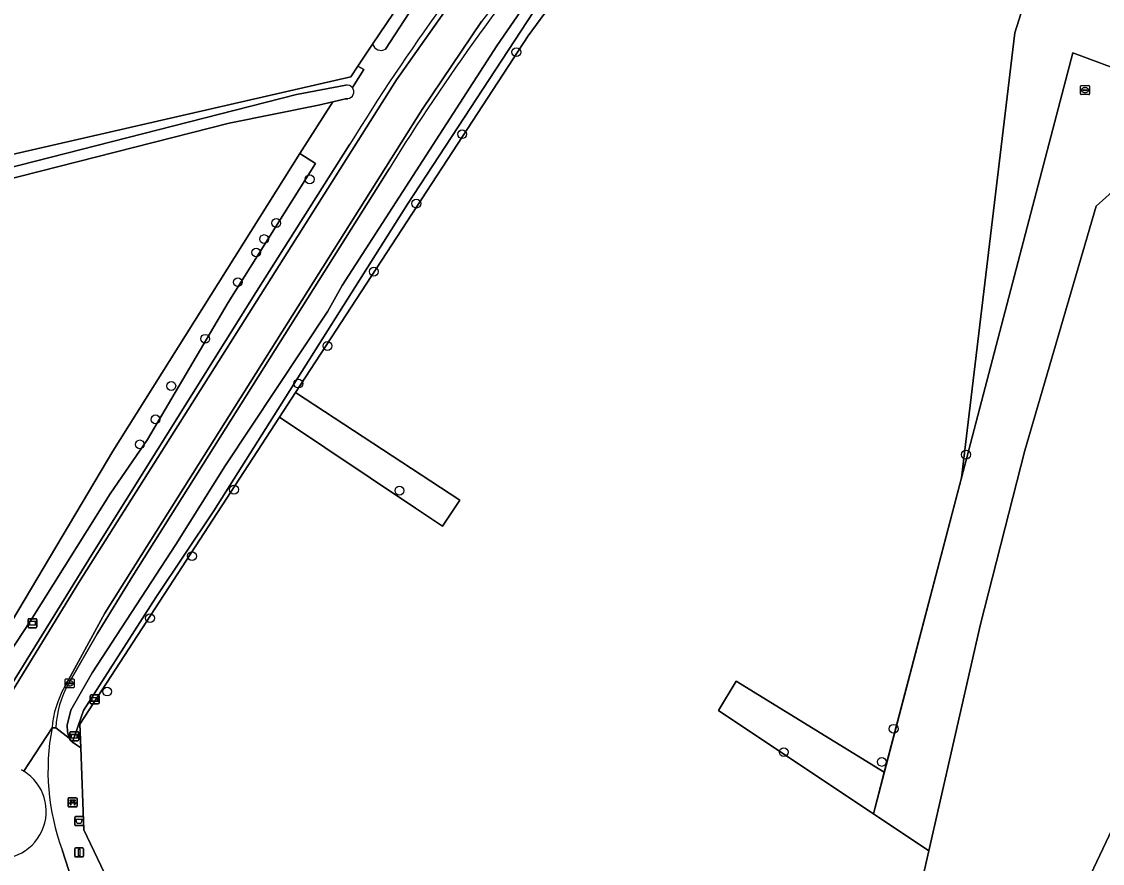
# Model space of a CAD drawing. Extents: x 164494 to 166241, y 382475 to 384495.
# Drawn here: x 165222.6 to 165342.7, y 383871.8 to 383965.4 of the extents above; entities that cross this region are included whole.
import ezdxf

# ---------------------------------------------------------------- set-up
doc = ezdxf.new("R2010")
doc.units = 0
for name, color, linetype in [('IMGEO_Afvalbak', 7, 'Continuous'), ('IMGEO_Bank', 7, 'Continuous'), ('IMGEO_Berm_halfverhard', 7, 'Continuous'), ('IMGEO_Boom', 7, 'Continuous'), ('IMGEO_Bouwland', 7, 'Continuous'), ('IMGEO_Brandkraan', 7, 'Continuous'), ('IMGEO_Grasland_agrarisch', 7, 'Continuous'), ('IMGEO_Grasland_overig', 7, 'Continuous'), ('IMGEO_Groenvoorziening', 7, 'Continuous'), ('IMGEO_Hek', 7, 'Continuous'), ('IMGEO_Loofbos', 7, 'Continuous'), ('IMGEO_Rijbaan_lokaal_gesloten', 7, 'Continuous'), ('IMGEO_Rijbaan_lokaal_open', 7, 'Continuous'), ('IMGEO_Rioolput', 7, 'Continuous'), ('IMGEO_Straatnaambord', 7, 'Continuous'), ('IMGEO_Struiken', 7, 'Continuous'), ('IMGEO_Verkeersbordpaal', 7, 'Continuous'), ('IMGEO_Verklikker', 7, 'Continuous'), ('IMGEO_Waterloop', 7, 'Continuous'), ('IMGEO_Wegwijzer', 7, 'Continuous')]:
    doc.layers.add(name, color=color, linetype=linetype)

msp = doc.modelspace()

# ---------------------------------------------------------------- linework, layer by layer
at = {"layer": 'IMGEO_Afvalbak'}
for p, q in [((165228.47, 383876.12), (165228.47, 383876.92)), ((165228.47, 383876.92), (165228.47, 383876.12)), ((165228.57, 383877.02), (165229.36, 383877.02)), ((165229.36, 383877.02), (165228.57, 383877.02)), ((165229.46, 383876.92), (165229.46, 383876.12)), ((165229.46, 383876.12), (165229.46, 383876.92)), ((165229.36, 383876.02), (165228.57, 383876.02)), ((165228.57, 383876.02), (165229.36, 383876.02))]:
    msp.add_line(p, q, dxfattribs=at)
msp.add_lwpolyline([(165228.61, 383876.74), (165229.32, 383876.74), (165229.17, 383876.27), (165228.76, 383876.27), (165228.61, 383876.74)], dxfattribs=at)
for centre, start, end in [((165228.57, 383876.92), 90, 180), ((165228.57, 383876.92), 90, 180), ((165229.36, 383876.92), 0, 90), ((165229.36, 383876.92), 360, 90), ((165228.57, 383876.12), 180, 270), ((165228.57, 383876.12), 180, 270), ((165229.36, 383876.12), 270, 0), ((165229.36, 383876.12), 270, 0)]:
    msp.add_arc(centre, 0.1, start, end, dxfattribs=at)
at = {"layer": 'IMGEO_Bank'}
for p, q in [((165227.74, 383878.18), (165227.74, 383879.02)), ((165227.74, 383879.02), (165227.74, 383878.18)), ((165227.81, 383879.11), (165228.65, 383879.11)), ((165228.65, 383879.11), (165227.81, 383879.11)), ((165228.04, 383878.61), (165228.04, 383878.72)), ((165228.38, 383878.73), (165228.09, 383878.73)), ((165228.09, 383878.72), (165228.09, 383878.61)), ((165228.38, 383878.61), (165228.38, 383878.72)), ((165228.43, 383878.72), (165228.43, 383878.61)), ((165228.73, 383879.03), (165228.73, 383878.19)), ((165228.73, 383878.19), (165228.73, 383879.03)), ((165228.66, 383878.11), (165227.82, 383878.11)), ((165227.82, 383878.11), (165228.66, 383878.11)), ((165228.43, 383878.51), (165228.04, 383878.51)), ((165228.09, 383878.61), (165228.38, 383878.61))]:
    msp.add_line(p, q, dxfattribs=at)
for points in [[(165228.04, 383878.73), (165227.95, 383878.73), (165227.95, 383878.89), (165228.52, 383878.89), (165228.52, 383878.73), (165228.43, 383878.73)], [(165227.98, 383878.51), (165227.84, 383878.51), (165227.95, 383878.61), (165228.04, 383878.61)], [(165228.03, 383878.5), (165228.03, 383878.29), (165227.99, 383878.29), (165227.99, 383878.5)], [(165228.43, 383878.61), (165228.52, 383878.61), (165228.63, 383878.51), (165228.49, 383878.51)], [(165228.48, 383878.5), (165228.48, 383878.29), (165228.44, 383878.29), (165228.44, 383878.5)]]:
    msp.add_lwpolyline(points, dxfattribs=at)
for centre, radius, start, end in [((165227.81, 383879.03), 0.0779, 92.4484, 184.2845), ((165227.81, 383879.03), 0.0779, 92.4484, 184.2845), ((165228.04, 383878.72), 0.00671, 2.8957, 87.1043), ((165228.09, 383878.72), 0.00671, 92.8957, 177.1043), ((165228.38, 383878.72), 0.00671, 2.8957, 87.1043), ((165228.43, 383878.72), 0.00671, 92.8957, 177.1043), ((165228.66, 383879.03), 0.0779, 2.4484, 94.2845), ((165228.66, 383879.03), 0.0779, 2.4484, 94.2845), ((165227.81, 383878.19), 0.0779, 182.4484, 274.2845), ((165227.81, 383878.19), 0.0779, 182.4484, 274.2845), ((165227.98, 383878.5), 0.00671, 2.8957, 87.1043), ((165228.04, 383878.5), 0.00671, 92.8957, 177.1043), ((165228.04, 383878.61), 0.00671, 272.8957, 357.1043), ((165228.09, 383878.61), 0.00671, 182.8957, 267.1043), ((165228.38, 383878.61), 0.00671, 272.8957, 357.1043), ((165228.43, 383878.61), 0.00671, 182.8957, 267.1043), ((165228.43, 383878.5), 0.00671, 2.8957, 87.1043), ((165228.49, 383878.5), 0.00671, 92.8957, 177.1043), ((165228.66, 383878.19), 0.0779, 272.4484, 4.2845), ((165228.66, 383878.19), 0.0779, 272.4484, 4.2845)]:
    msp.add_arc(centre, radius, start, end, dxfattribs=at)
at = {"layer": 'IMGEO_Berm_halfverhard'}
for points in [[(165219, 383886.89), (165228.92, 383903.05), (165264.25, 383958.91), (165271.11, 383968.66)], [(165273.72, 383965.37), (165267.1, 383955.6), (165231.82, 383899.63), (165227.33, 383891.42)], [(165259.08, 383951.76), (165248.7, 383935.37), (165230.53, 383906.37), (165220.55, 383890.27), (165214.25, 383880.49)], [(165227.81, 383891.86), (165230.98, 383897.33), (165234.93, 383903.77), (165263.43, 383949.02)], [(165225.96, 383886.89), (165226.38, 383886.89)]]:
    msp.add_lwpolyline(points, dxfattribs=at)
for centre, radius, start, end in [((165411.77, 383862.66), 172.07, 129.3709, 143.3482), ((165408.87, 383865.8), 167.26, 130.1655, 144.0438), ((165461.63, 383827.5), 237.63, 144.033, 148.4711), ((165470.12, 383821.29), 242.97, 144.0289, 148.2844), ((165236.98, 383886.02), 11.06, 150.7761, 175.5197), ((165237.18, 383886.47), 10.81, 150.1114, 177.8031)]:
    msp.add_arc(centre, radius, start, end, dxfattribs=at)
at = {"layer": 'IMGEO_Boom'}
for centre in [(165277.58, 383961.98), (165271.55, 383952.86), (165254.6, 383947.85), (165266.46, 383945.15), (165250.88, 383942.99), (165249.53, 383941.21), (165248.65, 383939.71), (165261.73, 383937.59), (165246.61, 383936.42), (165242.99, 383930.13), (165256.57, 383929.33), (165253.34, 383925.15), (165239.21, 383924.88), (165237.46, 383921.17), (165235.71, 383918.39), (165327.58, 383917.25), (165246.18, 383913.36), (165264.58, 383913.25), (165241.52, 383905.97), (165236.85, 383899.08), (165232.08, 383890.92), (165319.53, 383886.79), (165307.31, 383884.19), (165318.21, 383883.1)]:
    msp.add_circle(centre, 0.489, dxfattribs=at)
at = {"layer": 'IMGEO_Bouwland'}
for points in [[(165349.04, 384020.38), (165339.43, 384021.74), (165297.69, 383985.83), (165290.09, 383978.32), (165285.38, 383972.64), (165278.89, 383963.79), (165253.02, 383924.17), (165268.08, 383914.3), (165271.28, 383912.21), (165269.36, 383909.31), (165266.37, 383911.31), (165251.23, 383921.41), (165229.06, 383887.31), (165229.15, 383884.65), (165229.49, 383875.54), (165233.28, 383867.63)], [(165309.87, 383813.78), (165323.43, 383873.21), (165317.28, 383877.33), (165317.11, 383877.44), (165300.05, 383888.83), (165302.02, 383892.06), (165318.49, 383881.95), (165327.07, 383914.69), (165333.01, 383964.13), (165334.29, 383968.29), (165337.82, 383971.41), (165352.76, 383982.98)], [(165158.01, 383827.73), (165178.91, 383847.63), (165182.01, 383850.58), (165183.14, 383851.66), (165197.08, 383865.4), (165202.22, 383871.34), (165210.02, 383881.29), (165214.6, 383887.84), (165221.57, 383898.87), (165232.71, 383917.65), (165253.51, 383950.72), (165257.18, 383956.47), (165255.58, 383956.1), (165245.66, 383954.08), (165196.93, 383941.72), (165196.92, 383941.72), (165158.09, 383932.3), (165144.84, 383929.35), (165142.48, 383930.92), (165138.05, 383949.06), (165081.65, 383927.93)]]:
    msp.add_lwpolyline(points, dxfattribs=at)
at = {"layer": 'IMGEO_Brandkraan'}
for p, q in [((165227.41, 383891.41), (165227.41, 383892.26)), ((165227.49, 383892.33), (165228.34, 383892.33)), ((165227.71, 383891.88), (165228.11, 383891.88)), ((165227.9, 383892.11), (165227.92, 383892.11)), ((165228.41, 383892.26), (165228.41, 383891.41)), ((165228.34, 383891.33), (165227.49, 383891.33)), ((165227.67, 383891.83), (165227.67, 383891.84)), ((165228.11, 383891.79), (165227.71, 383891.79)), ((165227.92, 383891.55), (165227.9, 383891.55)), ((165228.15, 383891.84), (165228.15, 383891.83))]:
    msp.add_line(p, q, dxfattribs=at)
for points in [[(165227.41, 383891.41), (165227.41, 383892.26)], [(165227.49, 383892.33), (165228.34, 383892.33)], [(165228.41, 383892.26), (165228.41, 383891.41)], [(165228.34, 383891.33), (165227.49, 383891.33)]]:
    msp.add_lwpolyline(points, dxfattribs=at)
for centre, radius, start, end in [((165227.49, 383892.26), 0.0765, 91.552, 178.448), ((165227.49, 383892.26), 0.0765, 91.552, 178.448), ((165227.71, 383891.84), 0.0403, 85.8775, 175.7526), ((165228.12, 383891.84), 0.0386, 1.7309, 96.639), ((165228.34, 383892.26), 0.0765, 1.552, 88.448), ((165228.34, 383892.26), 0.0765, 1.552, 88.448), ((165227.49, 383891.41), 0.0765, 181.552, 268.448), ((165227.49, 383891.41), 0.0765, 181.552, 268.448), ((165227.71, 383891.83), 0.0366, 178.938, 274.7102), ((165228.11, 383891.83), 0.043, 264.8664, 352.4533), ((165228.34, 383891.41), 0.0765, 271.552, 358.448), ((165228.34, 383891.41), 0.0765, 271.552, 358.448)]:
    msp.add_arc(centre, radius, start, end, dxfattribs=at)
for centre, major_axis, ratio, start_param, end_param in [((165227.9, 383891.83), (-0.387, 0.002), 0.722429, 4.712389, 7.853982), ((165227.92, 383891.83), (-0.39, 0.002), 0.717154, 1.570796, 4.712389)]:
    msp.add_ellipse(centre, major_axis=major_axis, ratio=ratio, start_param=start_param, end_param=end_param, dxfattribs=at)
at = {"layer": 'IMGEO_Grasland_agrarisch'}
msp.add_lwpolyline([(165168.29, 383938.41), (165259.17, 383959.23), (165259.94, 383960.42), (165261.58, 383962.88), (165267.88, 383972.22)], dxfattribs=at)
at = {"layer": 'IMGEO_Grasland_overig'}
msp.add_lwpolyline([(165314.95, 383810.05), (165374.1, 383934.77), (165375.03, 383936.69), (165405.27, 383998.75), (165403.45, 383999.58), (165373.24, 383937.59), (165372.29, 383935.64), (165313.3, 383811.26)], close=True, dxfattribs=at)
at = {"layer": 'IMGEO_Groenvoorziening'}
for points in [[(165226.38, 383886.89), (165227.86, 383885.74), (165227.66, 383886.46), (165227.65, 383887.18), (165228.04, 383888.84), (165230.43, 383892.99), (165239.73, 383907.26), (165245.22, 383916), (165256.61, 383933.2), (165258.23, 383936.05), (165275.4, 383962.67), (165281.47, 383971.53), (165287.56, 383978.77), (165291.97, 383982.77), (165310.95, 384000), (165333.09, 384019.29), (165354.57, 384037.76)], [(165279.49, 383966.45), (165265.49, 383945.1), (165243.94, 383911.01), (165237.49, 383901.38), (165229.46, 383888.83), (165228.21, 383885.28), (165229.15, 383884.65), (165229.06, 383887.31), (165251.23, 383921.41), (165253.02, 383924.17), (165278.89, 383963.79), (165285.38, 383972.64)], [(165268.77, 383971.16), (165263.04, 383962.31)], [(165261.58, 383962.88), (165259.94, 383960.42), (165260.61, 383960.06), (165259.35, 383958.04)], [(165258.85, 383956.81), (165258.57, 383956.78), (165257.18, 383956.47), (165253.51, 383950.72), (165254.42, 383950.13), (165255.25, 383949.6), (165245.53, 383934.16), (165236.56, 383918.92), (165232.41, 383912.89), (165223.55, 383898.77), (165210.14, 383878.39), (165203.98, 383870.35), (165199.84, 383865.48), (165189.04, 383854.61), (165183.1, 383848.91), (165182.55, 383849.75), (165182.01, 383850.58), (165178.91, 383847.63), (165179.62, 383846.93), (165180.32, 383846.24), (165169.72, 383836.09), (165159.93, 383826.48)], [(165214.25, 383880.49), (165220.55, 383890.27), (165230.53, 383906.37), (165248.7, 383935.37), (165259.08, 383951.76)], [(165263.43, 383949.02), (165234.93, 383903.77), (165230.98, 383897.33), (165227.81, 383891.86)], [(165234.06, 383861.99), (165233.86, 383864.4), (165233.6, 383867.46), (165233.28, 383867.63), (165229.49, 383875.54), (165229.15, 383884.65), (165228.21, 383885.28), (165227.86, 383885.74), (165226.38, 383886.89), (165225.96, 383886.89)], [(165227.07, 383873.35), (165228.89, 383867.71)]]:
    msp.add_lwpolyline(points, dxfattribs=at)
for centre, radius, start, end in [((165408.87, 383865.8), 167.26, 130.1655, 144.0438), ((165461.63, 383827.5), 237.63, 144.033, 148.4711), ((165470.12, 383821.29), 242.97, 144.0289, 148.2844), ((165262.54, 383963.18), 1, 197.8421, 299.8773), ((165258.75, 383957.57), 0.758, 277.0937, 38.3535), ((165237.18, 383886.47), 10.81, 150.1114, 177.8031), ((165250.77, 383882.12), 25.27, 169.1281, 200.306)]:
    msp.add_arc(centre, radius, start, end, dxfattribs=at)
at = {"layer": 'IMGEO_Hek'}
for points in [[(165339.46, 383961.9), (165317.28, 383877.33)], [(165323.43, 383873.21), (165329.18, 383898.41), (165334.13, 383917.73), (165342.05, 383944.85), (165344.91, 383947.41), (165348.09, 383949.19), (165350.61, 383949.07)], [(165251.23, 383921.41), (165229.06, 383887.31), (165229.15, 383884.65)], [(165309.87, 383813.78), (165323.43, 383873.21)]]:
    msp.add_lwpolyline(points, dxfattribs=at)
at = {"layer": 'IMGEO_Loofbos'}
for points in [[(165352.76, 383982.98), (165337.82, 383971.41), (165334.29, 383968.29), (165333.01, 383964.13), (165327.07, 383914.69), (165339.46, 383961.9), (165354.81, 383956.19)], [(165354.81, 383956.19), (165339.46, 383961.9), (165327.07, 383914.69), (165318.49, 383881.95), (165317.28, 383877.33), (165323.43, 383873.21), (165329.18, 383898.41), (165334.13, 383917.73), (165342.05, 383944.85), (165344.91, 383947.41)], [(165259.94, 383960.42), (165259.17, 383959.23), (165168.29, 383938.41)], [(165259.35, 383958.04), (165260.61, 383960.06), (165259.94, 383960.42)], [(165196.64, 383942.87), (165253.15, 383957.29), (165258.61, 383958.31)]]:
    msp.add_lwpolyline(points, dxfattribs=at)
msp.add_lwpolyline([(165350.61, 383949.07), (165348.09, 383949.19), (165344.91, 383947.41), (165342.05, 383944.85), (165334.13, 383917.73), (165329.18, 383898.41), (165323.43, 383873.21), (165309.87, 383813.78), (165313.3, 383811.26), (165372.29, 383935.64), (165373.24, 383937.59)], close=True, dxfattribs=at)
msp.add_arc((165258.75, 383957.56), 0.759, 38.4725, 100.5866, dxfattribs=at)
at = {"layer": 'IMGEO_Rijbaan_lokaal_gesloten'}
for points in [[(165271.11, 383968.66), (165264.25, 383958.91), (165228.92, 383903.05), (165219, 383886.89)], [(165227.33, 383891.42), (165231.82, 383899.63), (165267.1, 383955.6), (165273.72, 383965.37)], [(165222.57, 383882.21), (165222.81, 383882.07), (165225.96, 383886.89)], [(165225.96, 383886.89), (165222.81, 383882.07)], [(165228.89, 383867.71), (165227.07, 383873.35)]]:
    msp.add_lwpolyline(points, dxfattribs=at)
for centre, radius, start, end in [((165411.77, 383862.66), 172.07, 129.3709, 143.3482), ((165236.98, 383886.02), 11.06, 150.7761, 175.5197), ((165250.77, 383882.12), 25.27, 169.1281, 200.306), ((165220.07, 383877.6), 5.24, 252.3301, 58.5342)]:
    msp.add_arc(centre, radius, start, end, dxfattribs=at)
at = {"layer": 'IMGEO_Rijbaan_lokaal_open'}
msp.add_lwpolyline([(165222.81, 383882.07), (165222.57, 383882.21)], dxfattribs=at)
msp.add_arc((165220.07, 383877.6), 5.24, 252.3301, 58.5342, dxfattribs=at)
at = {"layer": 'IMGEO_Rioolput'}
for p, q in [((165340.31, 383957.34), (165340.31, 383958.19)), ((165340.39, 383958.26), (165341.24, 383958.26)), ((165340.8, 383958.04), (165340.83, 383958.04)), ((165341.31, 383958.19), (165341.31, 383957.34)), ((165341.24, 383957.26), (165340.39, 383957.26)), ((165340.57, 383957.76), (165340.57, 383957.77)), ((165341.01, 383957.72), (165340.61, 383957.72)), ((165340.62, 383957.81), (165341.01, 383957.81)), ((165340.82, 383957.48), (165340.8, 383957.48)), ((165341.06, 383957.77), (165341.06, 383957.76))]:
    msp.add_line(p, q, dxfattribs=at)
for points in [[(165340.31, 383957.34), (165340.31, 383958.19)], [(165340.39, 383958.26), (165341.24, 383958.26)], [(165341.31, 383958.19), (165341.31, 383957.34)], [(165341.24, 383957.26), (165340.39, 383957.26)]]:
    msp.add_lwpolyline(points, dxfattribs=at)
for centre, radius, start, end in [((165340.39, 383958.19), 0.0765, 91.552, 178.448), ((165340.39, 383958.19), 0.0765, 91.552, 178.448), ((165341.24, 383958.19), 0.0765, 1.552, 88.448), ((165341.24, 383958.19), 0.0765, 1.552, 88.448), ((165340.39, 383957.34), 0.0765, 181.552, 268.448), ((165340.39, 383957.34), 0.0765, 181.552, 268.448), ((165340.61, 383957.77), 0.0403, 85.8775, 175.7526), ((165340.61, 383957.76), 0.0366, 178.938, 274.7102), ((165341.02, 383957.77), 0.0386, 1.7309, 96.639), ((165341.01, 383957.76), 0.043, 264.8664, 352.4533), ((165341.24, 383957.34), 0.0765, 271.552, 358.448), ((165341.24, 383957.34), 0.0765, 271.552, 358.448)]:
    msp.add_arc(centre, radius, start, end, dxfattribs=at)
for centre, major_axis, ratio, start_param, end_param in [((165340.8, 383957.76), (-0.387, 0.002), 0.722429, 4.712389, 7.853982), ((165340.82, 383957.76), (-0.39, 0.002), 0.717154, 1.570796, 4.712389)]:
    msp.add_ellipse(centre, major_axis=major_axis, ratio=ratio, start_param=start_param, end_param=end_param, dxfattribs=at)
at = {"layer": 'IMGEO_Straatnaambord'}
for p, q in [((165227.93, 383885.56), (165227.93, 383886.36)), ((165227.93, 383886.36), (165227.93, 383885.56)), ((165228.03, 383886.46), (165228.82, 383886.46)), ((165228.82, 383886.46), (165228.03, 383886.46)), ((165228.92, 383886.36), (165228.92, 383885.56)), ((165228.92, 383885.56), (165228.92, 383886.36)), ((165228.82, 383885.46), (165228.03, 383885.46)), ((165228.03, 383885.46), (165228.82, 383885.46))]:
    msp.add_line(p, q, dxfattribs=at)
for points in [[(165228.03, 383886.19), (165228.82, 383886.19), (165228.82, 383885.73), (165228.03, 383885.73), (165228.03, 383886.19)], [(165228.09, 383886.13), (165228.09, 383885.79), (165228.75, 383885.79), (165228.75, 383886.13), (165228.09, 383886.13)]]:
    msp.add_lwpolyline(points, dxfattribs=at)
for centre, start, end in [((165228.03, 383886.36), 90, 180), ((165228.03, 383886.36), 90, 180), ((165228.82, 383886.36), 0, 90), ((165228.82, 383886.36), 360, 90), ((165228.03, 383885.56), 180, 270), ((165228.03, 383885.56), 180, 270), ((165228.82, 383885.56), 270, 0), ((165228.82, 383885.56), 270, 0)]:
    msp.add_arc(centre, 0.1, start, end, dxfattribs=at)
at = {"layer": 'IMGEO_Struiken'}
for points in [[(165253.02, 383924.17), (165251.23, 383921.41), (165266.37, 383911.31), (165269.36, 383909.31), (165271.28, 383912.21), (165268.08, 383914.3)], [(165318.49, 383881.95), (165302.02, 383892.06), (165300.05, 383888.83), (165317.11, 383877.44), (165317.28, 383877.33)]]:
    msp.add_lwpolyline(points, close=True, dxfattribs=at)
at = {"layer": 'IMGEO_Verkeersbordpaal'}
for p, q in [((165228.47, 383872.64), (165228.47, 383873.44)), ((165228.47, 383873.44), (165228.47, 383872.64)), ((165228.57, 383873.54), (165229.36, 383873.54)), ((165229.36, 383873.54), (165228.57, 383873.54)), ((165229.46, 383873.44), (165229.46, 383872.64)), ((165229.46, 383872.64), (165229.46, 383873.44)), ((165229.36, 383872.54), (165228.57, 383872.54)), ((165228.57, 383872.54), (165229.36, 383872.54))]:
    msp.add_line(p, q, dxfattribs=at)
msp.add_lwpolyline([(165228.89, 383873.41), (165229.04, 383873.41), (165229.04, 383872.66), (165228.89, 383872.66), (165228.89, 383873.41)], dxfattribs=at)
for centre, start, end in [((165228.57, 383873.44), 90, 180), ((165228.57, 383873.44), 90, 180), ((165229.36, 383873.44), 0, 90), ((165229.36, 383873.44), 360, 90), ((165228.57, 383872.64), 180, 270), ((165228.57, 383872.64), 180, 270), ((165229.36, 383872.64), 270, 0), ((165229.36, 383872.64), 270, 0)]:
    msp.add_arc(centre, 0.1, start, end, dxfattribs=at)
at = {"layer": 'IMGEO_Verklikker'}
for p, q in [((165230.21, 383889.65), (165230.21, 383890.45)), ((165230.21, 383890.45), (165230.21, 383889.65)), ((165230.31, 383890.55), (165231.1, 383890.55)), ((165231.1, 383890.55), (165230.31, 383890.55)), ((165231.1, 383889.55), (165230.31, 383889.55)), ((165230.31, 383889.55), (165231.1, 383889.55)), ((165231.2, 383890.45), (165231.2, 383889.65)), ((165231.2, 383889.65), (165231.2, 383890.45))]:
    msp.add_line(p, q, dxfattribs=at)
for points in [[(165230.31, 383890.28), (165231.1, 383890.28), (165231.1, 383889.82), (165230.31, 383889.82), (165230.31, 383890.28)], [(165230.37, 383890.22), (165230.37, 383889.88), (165231.03, 383889.88), (165231.03, 383890.22), (165230.37, 383890.22)]]:
    msp.add_lwpolyline(points, dxfattribs=at)
for centre, start, end in [((165230.31, 383890.45), 90, 180), ((165230.31, 383890.45), 90, 180), ((165230.31, 383889.65), 180, 270), ((165230.31, 383889.65), 180, 270), ((165231.1, 383890.45), 0, 90), ((165231.1, 383890.45), 360, 90), ((165231.1, 383889.65), 270, 0), ((165231.1, 383889.65), 270, 0)]:
    msp.add_arc(centre, 0.1, start, end, dxfattribs=at)
at = {"layer": 'IMGEO_Waterloop'}
for points in [[(165281.47, 383971.53), (165275.4, 383962.67), (165258.23, 383936.05), (165256.61, 383933.2), (165245.22, 383916), (165239.73, 383907.26), (165230.43, 383892.99), (165228.04, 383888.84), (165227.65, 383887.18), (165227.66, 383886.46), (165227.86, 383885.74), (165228.21, 383885.28), (165229.46, 383888.83), (165237.49, 383901.38), (165243.94, 383911.01), (165265.49, 383945.1), (165279.49, 383966.45)], [(165267.88, 383972.22), (165261.58, 383962.88)], [(165263.04, 383962.31), (165268.77, 383971.16)], [(165258.61, 383958.31), (165253.15, 383957.29), (165196.64, 383942.87)], [(165196.92, 383941.72), (165196.93, 383941.72), (165245.66, 383954.08), (165255.58, 383956.1), (165257.18, 383956.47), (165258.57, 383956.78), (165258.85, 383956.81)]]:
    msp.add_lwpolyline(points, dxfattribs=at)
msp.add_lwpolyline([(165245.53, 383934.16), (165255.25, 383949.6), (165254.42, 383950.13), (165253.51, 383950.72), (165232.71, 383917.65), (165221.57, 383898.87), (165214.6, 383887.84), (165210.02, 383881.29), (165202.22, 383871.34), (165197.08, 383865.4), (165183.14, 383851.66), (165182.01, 383850.58), (165182.55, 383849.75), (165183.1, 383848.91), (165189.04, 383854.61), (165199.84, 383865.48), (165203.98, 383870.35), (165210.14, 383878.39), (165223.55, 383898.77), (165232.41, 383912.89), (165236.56, 383918.92)], close=True, dxfattribs=at)
for centre, radius, start, end in [((165262.54, 383963.18), 1, 197.8421, 299.8773), ((165258.75, 383957.56), 0.759, 38.4725, 100.5866), ((165258.75, 383957.57), 0.758, 277.0937, 38.3535)]:
    msp.add_arc(centre, radius, start, end, dxfattribs=at)
at = {"layer": 'IMGEO_Wegwijzer'}
for p, q in [((165223.28, 383898.12), (165223.28, 383898.92)), ((165223.28, 383898.92), (165223.28, 383898.12)), ((165223.38, 383899.02), (165224.17, 383899.02)), ((165224.17, 383899.02), (165223.38, 383899.02)), ((165224.17, 383898.02), (165223.38, 383898.02)), ((165223.38, 383898.02), (165224.17, 383898.02)), ((165224.27, 383898.92), (165224.27, 383898.12)), ((165224.27, 383898.12), (165224.27, 383898.92))]:
    msp.add_line(p, q, dxfattribs=at)
for points in [[(165223.38, 383898.75), (165224.16, 383898.75), (165224.16, 383898.29), (165223.38, 383898.29), (165223.38, 383898.75)], [(165223.44, 383898.69), (165223.44, 383898.35), (165224.1, 383898.35), (165224.1, 383898.69), (165223.44, 383898.69)]]:
    msp.add_lwpolyline(points, dxfattribs=at)
for centre, start, end in [((165223.38, 383898.92), 90, 180), ((165223.38, 383898.92), 90, 180), ((165223.38, 383898.12), 180, 270), ((165223.38, 383898.12), 180, 270), ((165224.17, 383898.92), 0, 90), ((165224.17, 383898.92), 360, 90), ((165224.17, 383898.12), 270, 0), ((165224.17, 383898.12), 270, 0)]:
    msp.add_arc(centre, 0.1, start, end, dxfattribs=at)

doc.saveas('drawing.dxf')
